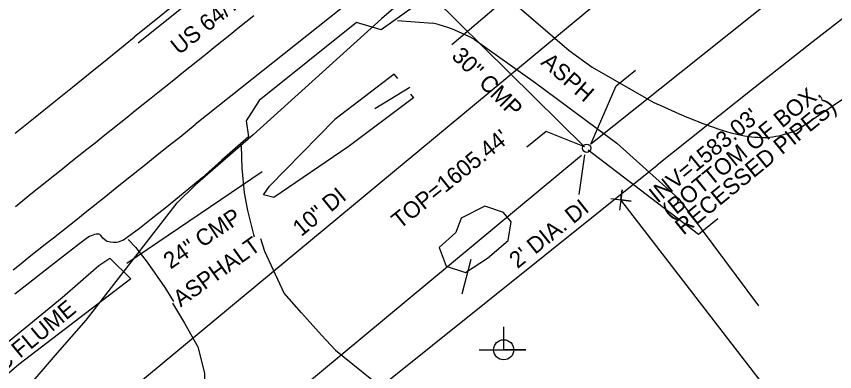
# Model space of a CAD drawing. Extents: x 472260 to 482161, y 489063 to 507124.
# Drawn here: x 473994.7 to 474193.8, y 506422.5 to 506508.9 of the extents above; entities that cross this region are included whole.
import ezdxf

# ---------------------------------------------------------------- set-up
doc = ezdxf.new("R2010")
doc.units = 0
for name, color, linetype in [('Exist Hydrographic Top of Bank', 7, 'Continuous'), ('Exist Other Culture AG Tank Leader', 7, 'Continuous'), ('Exist Plan Preparation Watershed Blue', 7, 'Continuous'), ('Exist Roads Change in Surface', 7, 'Continuous'), ('Exist Roads EOP Leader', 7, 'Continuous'), ('Exist Roads EOP Other Cogo Point CELL', 7, 'Continuous'), ('Exist Structure Minor Drop Inlet Cogo Elevation', 7, 'Continuous'), ('Exist Structure Minor Drop Inlet Cogo Number', 7, 'Continuous'), ('Exist Structure Minor Pipes CMP 36 Inch Leader', 7, 'Continuous'), ('Exist Structure Minor Pipes CMP 66 Inch Cogo Point CELL', 7, 'Continuous'), ('Exist Structure Minor Pipes HDPE 18 Inch', 7, 'Continuous'), ('Exist Structure Minor Pipes HDPE 18 Inch Leader', 7, 'Continuous'), ('Exist Utilities Water Meter CELL', 7, 'Continuous'), ('Prop Drainage Structure Drop Inlet Grate 2 Narrow Slots and Sag Grates 840 24 CELL', 7, 'Continuous'), ('Prop Drainage Structure Drop Inlet Grate 2 Wide Slots and Sag Grates 840 22 Label', 7, 'Continuous'), ('Prop Drainage Structure Drop Inlet Grate 840 16 CELL', 7, 'Continuous'), ('Prop Drainage Structure Headwall CELL', 7, 'Continuous'), ('Prop Drainage Structure Junction Box with Manhole Convert From Drop Inlet CELL', 7, 'Continuous'), ('Prop Drainage Structure Pipe CSP 30in Label', 7, 'Continuous'), ('Prop Drainage Structure Pipe Plug Label', 7, 'Continuous'), ('Prop Drainage Structure Pipe RCP 36in Class III Label', 7, 'Continuous'), ('Prop Drainage Structure Pipe Stub Out CELL', 7, 'Continuous'), ('Prop Earthen Structure Base Ditch Lateral Detail Label', 7, 'Continuous'), ('Prop Earthen Structure Ditch Flow Line', 7, 'Continuous'), ('Prop Earthen Structure Head Ditch', 7, 'Continuous'), ('Prop Erosion Embankment Toe Protection CELL', 7, 'Continuous'), ('Prop SS Cut Line', 7, 'Continuous'), ('Scratch_Level_4', 7, 'Continuous')]:
    doc.layers.add(name, color=color, linetype=linetype)

# ---------------------------------------------------------------- blocks, each defined once
blk = doc.blocks.new('EXIST UTILITIES POWER JOINT USE TELEPHONE')
at = {"layer": 'Prop Earthen Structure Base Ditch Lateral Detail Label'}
blk.add_line((0, 0), (0, 0), dxfattribs=at)
blk.add_lwpolyline([(-0.1188, 0), (0.108, -0.0008), (0, -0.0004), (0, 0.1125)], dxfattribs=at)
blk.add_circle((0, 0.0001), 0.049, dxfattribs=at)

msp = doc.modelspace()

# ---------------------------------------------------------------- linework, layer by layer
at = {"layer": 'Exist Other Culture AG Tank Leader'}
for p, q in [((474002.13, 506606.45), (474132.88, 506477.12)), ((473810.69, 506208.12), (474132.19, 506475.14))]:
    msp.add_line(p, q, dxfattribs=at)
at = {"layer": 'Exist Plan Preparation Watershed Blue'}
msp.add_line((474056.26, 506467.59), (474072.2, 506483.79), dxfattribs=at)
for points in [[(474087.47, 506493.76), (474086.6, 506494.83), (474072.2, 506483.79)], [(474090.55, 506489.95), (474091.31, 506489.02), (474075.4, 506477.13), (474057.35, 506464.8), (474054.82, 506465.43), (474056.26, 506467.59)], [(474113.22, 506461.13), (474108.65, 506462.73), (474102.88, 506459.79), (474101.59, 506456.33), (474097.53, 506452.64), (474099.3, 506448.12), (474103.96, 506446.59), (474109.33, 506450.04), (474114.34, 506454.34), (474115.09, 506458.93), (474113.22, 506461.13)]]:
    msp.add_lwpolyline(points, dxfattribs=at)
at = {"layer": 'Exist Roads EOP Leader'}
msp.add_lwpolyline([(474134.48, 506477.77), (474140.65, 506491.99), (474145.34, 506495.74)], dxfattribs=at)
at = {"layer": 'Exist Roads EOP Other Cogo Point CELL'}
msp.add_line((474141.78, 506464.21), (474141.78, 506464.21), dxfattribs=at)
msp.add_lwpolyline([(474139.3, 506464.53), (474144.26, 506463.89), (474141.78, 506464.21), (474142.1, 506466.69), (474141.46, 506461.73)], dxfattribs=at)
at = {"layer": 'Exist Structure Minor Drop Inlet Cogo Elevation'}
msp.add_line((473924.02, 506291.5), (474150.6, 506472.65), dxfattribs=at)
msp.add_arc((477672.29, 502067.82), 5639.58, 122.35069, 128.64256, dxfattribs=at)
at = {"layer": 'Exist Structure Minor Drop Inlet Cogo Number'}
msp.add_line((474231.47, 506348.03), (474141.78, 506464.21), dxfattribs=at)
at = {"layer": 'Exist Structure Minor Pipes CMP 66 Inch Cogo Point CELL'}
for points in [[(474216.03, 506613.58), (474201.94, 506602.66), (474168.99, 506577.62), (474157.09, 506566.5), (474138.04, 506552.69), (474127.67, 506544.96), (474117.87, 506536.47), (474104.92, 506525.75), (474090.52, 506514.38), (474083.53, 506508.26), (474052.3, 506480.01), (474038.22, 506467.77)], [(473991.37, 506411.51), (474004.69, 506427), (474011.66, 506434.96), (474023.76, 506450.56), (474033.84, 506463.54), (474038.22, 506467.77)]]:
    msp.add_lwpolyline(points, dxfattribs=at)
at = {"layer": 'Exist Structure Minor Pipes HDPE 18 Inch Leader'}
msp.add_lwpolyline([(474132.88, 506477.12), (474123.58, 506480.84), (474118.89, 506477.09)], dxfattribs=at)
at = {"layer": 'Exist Utilities Water Meter CELL'}
msp.add_lwpolyline([(473634.24, 506114.5), (473771.81, 506233.07), (473886.63, 506305.54), (474189.77, 506556.81)], dxfattribs=at)
at = {"layer": 'Prop Drainage Structure Drop Inlet Grate 2 Narrow Slots and Sag Grates 840 24 CELL'}
for points in [[(474551.6, 506887.17), (474516.65, 506864.2), (474485.77, 506843.35), (474452.46, 506821.38), (474420.5, 506799.61), (474386.46, 506775.85), (474340.99, 506743.68), (474302.6, 506716.52), (474269.35, 506692.49), (474236.2, 506668.03), (474201.05, 506641.52), (474163.16, 506612.28), (474127.52, 506584.26), (474093.1, 506557.25), (474059.03, 506530.23), (474024.32, 506502.31)], [(474564.26, 506866.24), (474527.85, 506842.87), (474500.46, 506824), (474464.18, 506799.74), (474434.16, 506779.11), (474400.23, 506755.59), (474356.58, 506725.38), (474317.77, 506697.98), (474283.49, 506673.01), (474250.94, 506648.79), (474215.97, 506622.54), (474177.15, 506592.68), (474142.36, 506565.08), (474107.83, 506538.54), (474073.61, 506510.68), (474038.16, 506482.59)], [(473994.45, 506462.66), (473996.26, 506464.11), (473998.22, 506465.67), (474000.17, 506467.22), (474002.12, 506468.78), (474004.07, 506470.34), (474006.03, 506471.9), (474007.98, 506473.46), (474009.93, 506475.02), (474011.88, 506476.58), (474013.84, 506478.14), (474015.79, 506479.7), (474017.74, 506481.25), (474019.69, 506482.81), (474021.65, 506484.37), (474023.6, 506485.93), (474025.55, 506487.49), (474027.13, 506488.75), (474029.08, 506490.32), (474031.03, 506491.88), (474032.98, 506493.45), (474034.93, 506495.01), (474036.88, 506496.57), (474038.83, 506498.14), (474040.77, 506499.7), (474042.72, 506501.26), (474044.67, 506502.83), (474046.62, 506504.39), (474048.57, 506505.96), (474050.52, 506507.52), (474052.46, 506509.08)], [(473993.91, 506447.24), (473995.87, 506448.79), (473997.83, 506450.35), (473999.78, 506451.9), (474001.74, 506453.45), (474003.7, 506455), (474005.66, 506456.55), (474007.62, 506458.1), (474009.58, 506459.65), (474011.02, 506460.8), (474012.97, 506462.36), (474014.92, 506463.92), (474016.87, 506465.48), (474018.82, 506467.04), (474020.77, 506468.6), (474022.72, 506470.16), (474024.68, 506471.72), (474026.63, 506473.28), (474028.58, 506474.84), (474030.53, 506476.4), (474032.48, 506477.96), (474034.43, 506479.52), (474038.16, 506482.59)]]:
    msp.add_lwpolyline(points, dxfattribs=at)
at = {"layer": 'Prop Drainage Structure Drop Inlet Grate 840 16 CELL'}
msp.add_line((474132.9, 506475.16), (474131.58, 506465.5), dxfattribs=at)
msp.add_lwpolyline([(474133.78, 506476.42), (474160.68, 506455.92), (474165.36, 506459.67)], dxfattribs=at)
at = {"layer": 'Prop Drainage Structure Headwall CELL'}
for p, q in [((474118.79, 506517.49), (474100.62, 506501.97)), ((474054.54, 506471.04), (474021.6, 506448.79))]:
    msp.add_line(p, q, dxfattribs=at)
at = {"layer": 'Prop Drainage Structure Pipe CSP 30in Label'}
msp.add_line((474299.36, 506609.47), (474134.48, 506477.77), dxfattribs=at)
at = {"layer": 'Prop Drainage Structure Pipe Plug Label'}
msp.add_circle((474133.44, 506476.79), 1, dxfattribs=at)
at = {"layer": 'Prop Drainage Structure Pipe Stub Out CELL'}
for p, q in [((474087.46, 506507.82), (474096, 506507.24)), ((474184.38, 506481.07), (474210.09, 506498.47))]:
    msp.add_line(p, q, dxfattribs=at)
for points in [[(474551.1, 506888.71), (474515.87, 506865.57), (474484.69, 506844.96), (474451.23, 506822.68), (474419.79, 506801.08), (474385.61, 506777.29), (474340.05, 506745.13), (474301.85, 506717.98), (474268.33, 506693.86), (474235.43, 506669.19), (474200.05, 506642.68), (474162.47, 506613.64), (474126.28, 506585.83), (474091.81, 506558.75), (474057.86, 506531.55), (474023.33, 506503.79)], [(474320.79, 506693.67), (474285.93, 506668.84), (474254.31, 506645.41), (474219.39, 506618.59), (474216.67, 506612.87), (474216.4, 506608.76), (474194.01, 506592.14), (474188.13, 506593.85), (474180.54, 506588.65), (474145.41, 506561.02), (474111.38, 506534.37), (474107.89, 506531.62), (474108.56, 506523.49), (474083.47, 506505.59), (474077.48, 506507.4), (474053.73, 506488.4), (474050.59, 506483.44), (474051.16, 506479.54), (474044.66, 506473.86)], [(474108.76, 506523.39), (474113.77, 506515.55), (474116.42, 506511.52), (474129.21, 506500.57), (474134.81, 506496.5), (474149.65, 506487.96)], [(473994.44, 506480.46), (473996.85, 506482.41), (473999.25, 506484.35), (474003.89, 506488.09), (474008.32, 506491.65), (474012.62, 506495.09), (474016.83, 506498.45), (474023.33, 506503.79)], [(474106.12, 506503.23), (474120.97, 506492.72), (474140.76, 506478.02), (474155.88, 506464.51), (474175.29, 506438.44)], [(474044.66, 506473.86), (474039.89, 506469.62), (474035.32, 506465.81), (474031.23, 506462.47), (474027.53, 506459.51), (474024.66, 506457.26), (474020.73, 506454.46), (474020.31, 506454.24), (474019.9, 506454.08), (474019.5, 506453.96), (474019.1, 506453.9), (474018.33, 506453.87), (474017.55, 506453.94), (474017.17, 506454.01), (474016.83, 506454.13), (474016.52, 506454.29), (474016.24, 506454.48), (474015.76, 506454.91), (474015.56, 506455.13), (474015.23, 506455.55), (474014.97, 506455.81), (474014.77, 506455.9), (474014.47, 506455.91), (474014.08, 506455.86), (474013.68, 506455.78), (474013.27, 506455.66), (474012.87, 506455.51), (474012.46, 506455.32), (474012.05, 506455.06), (474009.84, 506453.38), (474005.47, 506450), (474001.81, 506447.15), (473997.98, 506444.15), (473994.36, 506441.3)]]:
    msp.add_lwpolyline(points, dxfattribs=at)
msp.add_ellipse((474087.09, 506469.09), major_axis=(-33, 22.36), ratio=0.980295, start_param=4.79754, end_param=5.071933, dxfattribs=at)
msp.add_spline([(474149.65, 506487.96), (474164.28, 506481.9), (474172.92, 506479.67), (474178.71, 506479.57), (474184.38, 506481.07)], degree=3, dxfattribs=at)
at = {"layer": 'Prop Earthen Structure Ditch Flow Line'}
for points in [[(474049.36, 506477.34), (474049.52, 506471.91), (474050.14, 506465.96), (474050.9, 506461.67), (474052.38, 506455.78), (474052.56, 506455.21)], [(474021.91, 506454.61), (474023.7, 506452.75), (474026.53, 506449.07), (474030.82, 506442.92), (474032.9, 506439.51)], [(474059.85, 506441.51), (474055.12, 506451.64), (474054.15, 506454.73)], [(474072.37, 506427.67), (474068.97, 506431.29), (474064.09, 506436.74), (474059.85, 506441.51)], [(474032.66, 506439.12), (474035.63, 506434.24), (474038.85, 506428.49)], [(474038.85, 506428.49), (474040.48, 506422.06), (474040.42, 506417.29), (474039.81, 506413.12), (474038.71, 506408.12)], [(474072.37, 506427.67), (474085.42, 506417.16), (474095.24, 506406.48), (474100.55, 506399.28), (474104.63, 506393.75), (474110.84, 506387.6), (474111.25, 506387.24)]]:
    msp.add_lwpolyline(points, dxfattribs=at)
at = {"layer": 'Prop Erosion Embankment Toe Protection CELL'}
msp.add_line((474017.42, 506450.05), (474022.55, 506444.99), dxfattribs=at)
for points in [[(473975.69, 506416.18), (473976.69, 506417.14), (473991.86, 506429.03), (474005.81, 506440.52), (474014.75, 506448.24), (474017.42, 506450.05)], [(474022.55, 506444.99), (473995.29, 506424.16), (473979.8, 506410.91)]]:
    msp.add_lwpolyline(points, dxfattribs=at)
at = {"layer": 'Scratch_Level_4'}
for p, q in [((474081.9, 506486.49), (474090.39, 506491.68)), ((474105.25, 506449.76), (474103.1, 506441.33))]:
    msp.add_line(p, q, dxfattribs=at)

# ---------------------------------------------------------------- block references
at = {"layer": 'Prop Earthen Structure Base Ditch Lateral Detail Label', "xscale": 50, "yscale": 50}
msp.add_blockref('EXIST UTILITIES POWER JOINT USE TELEPHONE', (474113.26, 506427.77), dxfattribs=at)

# ---------------------------------------------------------------- texts
at = {"layer": 'Exist Hydrographic Top of Bank'}
msp.add_text('30" CMP', height=4, rotation=315.1653, dxfattribs=at).set_placement((474100.35, 506498.97))
at = {"layer": 'Exist Roads Change in Surface'}
for s, rotation, p in [('ASPH', 318.815, (474122.07, 506497.36)), ('ASPHALT', 35.8453, (474034.67, 506438.04))]:
    msp.add_text(s, height=4, rotation=rotation, dxfattribs=at).set_placement(p)
at = {"layer": 'Exist Structure Minor Pipes CMP 36 Inch Leader'}
msp.add_text("TOP=1605.44'", height=4, rotation=38.7, dxfattribs=at).set_placement((474088, 506456.99))
at = {"layer": 'Exist Structure Minor Pipes HDPE 18 Inch'}
for s, p in [('(BOTTOM OF BOX,', (474153.84, 506459.39)), ('RECESSED PIPES)', (474157.01, 506455.51)), ("INV=1583.03'", (474150.67, 506463.27))]:
    msp.add_text(s, height=4, rotation=39.2418, dxfattribs=at).set_placement(p)
at = {"layer": 'Prop Drainage Structure Drop Inlet Grate 2 Wide Slots and Sag Grates 840 22 Label'}
msp.add_text("US 64/74 30.5' PAVED ROADWAY", height=4, rotation=38.7, dxfattribs=at).set_placement((474034.27, 506499.36))
at = {"layer": 'Prop Drainage Structure Junction Box with Manhole Convert From Drop Inlet CELL'}
msp.add_text('CONC FLUME', height=4, rotation=39.4929, dxfattribs=at).set_placement((473982.28, 506414.63))
at = {"layer": 'Prop Drainage Structure Pipe RCP 36in Class III Label'}
msp.add_text("2' DIA. DI", height=4, rotation=38.7, dxfattribs=at).set_placement((474116.62, 506447.39))
at = {"layer": 'Prop Earthen Structure Head Ditch'}
msp.add_text('24" CMP', height=4, rotation=34.0398, dxfattribs=at).set_placement((474032.21, 506447.27))
at = {"layer": 'Prop SS Cut Line'}
msp.add_text('10" DI', height=4, rotation=39.6559, dxfattribs=at).set_placement((474064, 506455.15))

doc.saveas('drawing.dxf')
